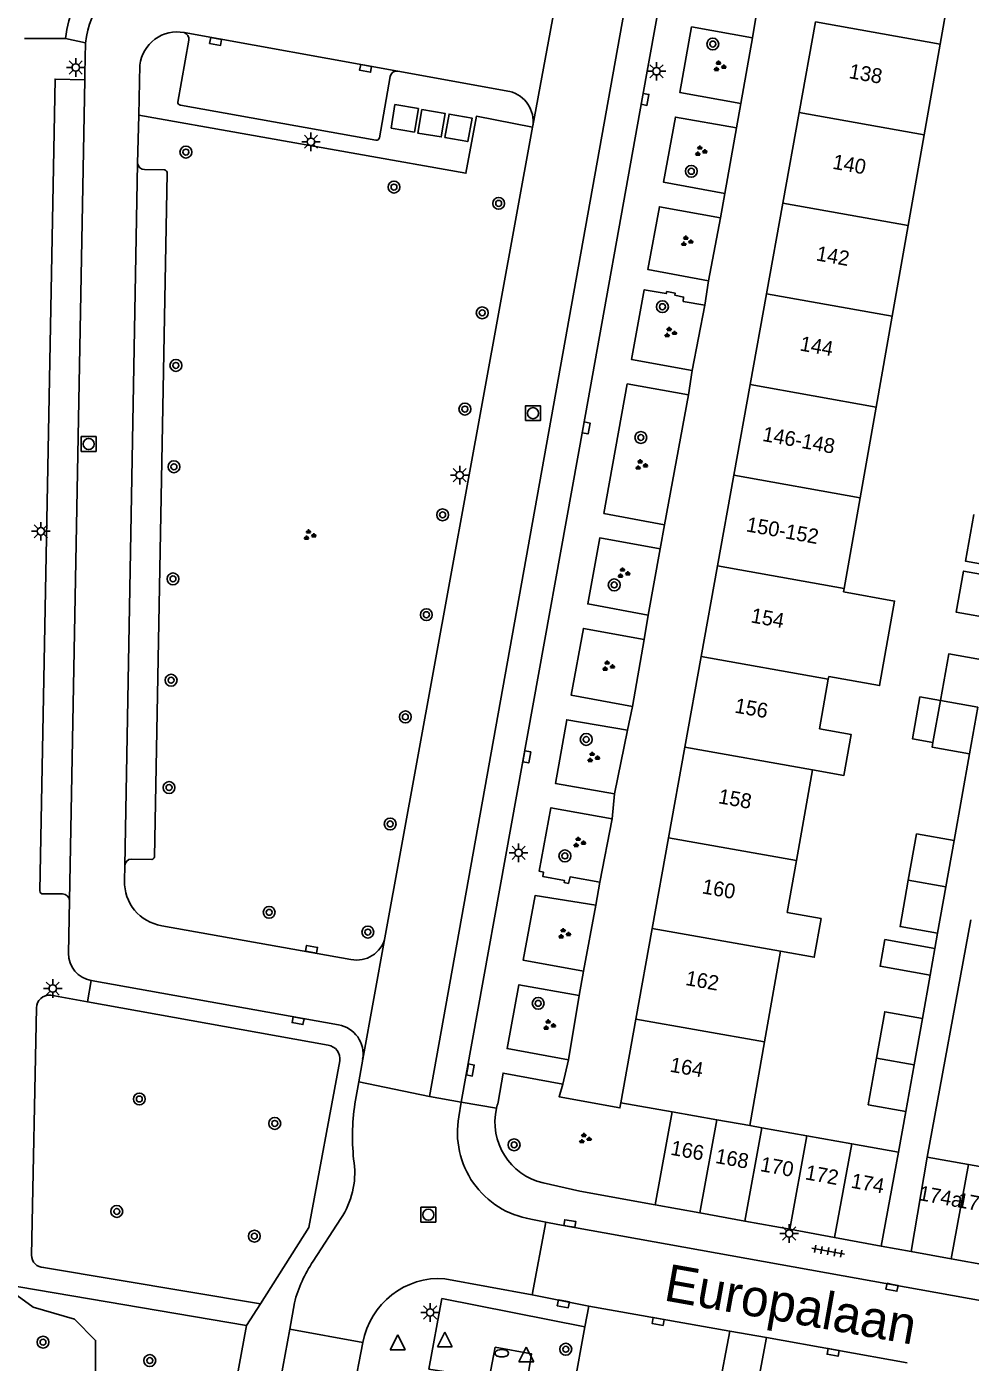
# Model space of a CAD drawing. Extents: x 131000 to 133014, y 396499 to 399001.
# Drawn here: x 131251.5 to 131315.1, y 397827.9 to 397918 of the extents above; entities that cross this region are included whole.
import ezdxf

# ---------------------------------------------------------------- set-up
doc = ezdxf.new("R2010")
doc.units = 0
for name, color, linetype in [('gg-afsc-erfafscheiding', 7, 'Continuous'), ('gg-anno-huisnummerreeks BGT', 7, 'Continuous'), ('gg-anno-openbare ruimte label', 7, 'Continuous'), ('gg-bbg-bijgebouw', 7, 'Continuous'), ('gg-bbg-gedigitaliseerde bebouwing', 7, 'Continuous'), ('gg-bbg-gedigitaliseerde bijgebouw', 7, 'Continuous'), ('gg-bbg-hoofdgebouw', 7, 'Continuous'), ('gg-bbg-luifel en loopbrug', 7, 'Continuous'), ('gg-bbg-tussenscheiding', 7, 'Continuous'), ('gg-knt-verharding', 7, 'Continuous'), ('gg-knt-verharding nz', 7, 'Continuous'), ('gg-kwrk-afval apart plaats', 7, 'Continuous'), ('gt-grn-groengrens', 7, 'Continuous'), ('gt-grn-weggrens', 7, 'Continuous'), ('gt-symb-boom', 7, 'Continuous'), ('gt-symb-brandkraan', 7, 'Continuous'), ('gt-symb-groenvak', 7, 'Continuous'), ('gt-symb-kolk', 7, 'Continuous'), ('gt-symb-lichtmast', 7, 'Continuous'), ('gt-symb-rioolschacht', 7, 'Continuous'), ('gt-symb-tegel verharding', 7, 'Continuous'), ('gt-symb-waterafsluiter', 7, 'Continuous')]:
    doc.layers.add(name, color=color, linetype=linetype)

# ---------------------------------------------------------------- blocks, each defined once
blk = doc.blocks.new('gt0-KOLK')
at = {"layer": 'gt-symb-kolk'}
blk.add_lwpolyline([(0, 0), (0.375, 0), (0.375, 0.4), (-0.375, 0.4), (-0.375, 0), (0, 0)], dxfattribs=at)
blk = doc.blocks.new('gt0-BOOM')
at = {"layer": 'gt-symb-boom'}
for radius in [0.4, 0.2]:
    blk.add_circle((0, 0), radius, dxfattribs=at)
blk = doc.blocks.new('gt0-GRVAK')
at = {"layer": 'gt-symb-groenvak'}
for p, q in [((-0.11, 0.189), (-0.228, 0.24)), ((-0.182, 0.153), (0.088, 0.153)), ((-0.091, 0.211), (-0.156, 0.322)), ((-0.047, 0.214), (-0.047, 0.393)), ((-0.004, 0.211), (0.061, 0.322)), ((0.015, 0.189), (0.133, 0.24)), ((0.262, -0.052), (0.197, 0.059)), ((0.305, -0.049), (0.305, 0.13)), ((0.349, -0.052), (0.414, 0.059)), ((-0.245, -0.228), (-0.363, -0.177)), ((-0.318, -0.264), (-0.047, -0.264)), ((-0.226, -0.206), (-0.291, -0.095)), ((-0.183, -0.203), (-0.183, -0.024)), ((-0.139, -0.206), (-0.074, -0.095)), ((-0.12, -0.228), (-0.002, -0.177)), ((0.243, -0.074), (0.125, -0.023)), ((0.17, -0.11), (0.441, -0.11)), ((0.368, -0.074), (0.486, -0.023))]:
    blk.add_line(p, q, dxfattribs=at)
blk = doc.blocks.new('gt0-TEG1')
at = {"layer": 'gt-symb-tegel verharding'}
for p, q in [((-1.125, 0), (1.125, 0)), ((-0.9, -0.25), (-0.9, 0.25)), ((-0.45, -0.25), (-0.45, 0.25)), ((0, -0.25), (0, 0.25)), ((0.45, -0.25), (0.45, 0.25)), ((0.9, -0.25), (0.9, 0.25))]:
    blk.add_line(p, q, dxfattribs=at)
blk = doc.blocks.new('gt0-LMAST')
at = {"layer": 'gt-symb-lichtmast'}
for p, q in [((-0.182, 0.173), (-0.447, 0.438)), ((-0.005, 0.246), (-0.005, 0.621)), ((0.172, 0.173), (0.437, 0.438)), ((-0.255, -0.004), (-0.63, -0.004)), ((-0.182, -0.181), (-0.447, -0.446)), ((-0.005, -0.254), (-0.005, -0.629)), ((0.437, -0.446), (0.172, -0.181)), ((0.245, -0.004), (0.62, -0.004))]:
    blk.add_line(p, q, dxfattribs=at)
blk.add_circle((-0.005, -0.004), 0.25, dxfattribs=at)
blk = doc.blocks.new('gt0-RS')
at = {"layer": 'gt-symb-rioolschacht'}
blk.add_lwpolyline([(-0.5, -0.5), (0.5, -0.5), (0.5, 0.5), (-0.5, 0.5)], close=True, dxfattribs=at)
blk.add_circle((0, 0), 0.375, dxfattribs=at)
blk = doc.blocks.new('gt0-WAFSL')
at = {"layer": 'gt-symb-waterafsluiter'}
for p, q in [((-0.5, -0.333), (0, 0.667)), ((0, 0.667), (0.5, -0.333)), ((0.5, -0.333), (-0.5, -0.333))]:
    blk.add_line(p, q, dxfattribs=at)
blk = doc.blocks.new('gt0-BR')
at = {"layer": 'gt-symb-brandkraan'}
for centre, radius, start, end in [((-0.244, 0), 0.206, 107.56694, 252.43307), ((0.599, -2.664), 3, 106.89205, 107.56694), ((0, -0.691), 0.938, 73.10799, 106.89205), ((-0.599, -2.664), 3, 72.43309, 73.10799), ((0.244, 0), 0.206, 287.56695, 72.43309), ((0.599, 2.664), 3, 252.43307, 253.10797), ((0, 0.691), 0.938, 253.10797, 286.89206), ((-0.599, 2.664), 3, 286.89206, 287.56695)]:
    blk.add_arc(centre, radius, start, end, dxfattribs=at)

msp = doc.modelspace()

# ---------------------------------------------------------------- linework, layer by layer
at = {"layer": 'gg-afsc-erfafscheiding'}
for p, q in [((131315.043, 397868.96), (131313.997, 397863.106)), ((131315.13, 397857.773), (131312.18, 397841.765)), ((131312.881, 397856.859), (131312.698, 397855.839)), ((131312.376, 397854.036), (131311.855, 397851.117)), ((131310.734, 397844.848), (131310.239, 397842.11))]:
    msp.add_line(p, q, dxfattribs=at)
at = {"layer": 'gg-bbg-bijgebouw'}
for p, q in [((131294.99, 397844.82), (131293.85, 397838.56)), ((131293.85, 397838.56), (131296.853, 397838.012)), ((131296.853, 397838.012), (131299.882, 397837.459)), ((131299.882, 397837.459), (131302.912, 397836.906)), ((131302.912, 397836.906), (131305.942, 397836.353)), ((131305.942, 397836.353), (131309.08, 397835.78)), ((131311.09, 397835.41), (131313.796, 397834.914)), ((131313.796, 397834.914), (131316.286, 397834.458))]:
    msp.add_line(p, q, dxfattribs=at)
at = {"layer": 'gg-bbg-gedigitaliseerde bebouwing'}
for p, q in [((131314.127, 397922.907), (131313.051, 397916.793)), ((131313.051, 397916.793), (131311.974, 397910.68)), ((131311.974, 397910.68), (131310.898, 397904.566)), ((131310.898, 397904.566), (131309.822, 397898.452)), ((131309.822, 397898.452), (131308.745, 397892.338)), ((131308.745, 397892.338), (131307.668, 397886.225)), ((131307.668, 397886.225), (131306.592, 397880.112)), ((131306.592, 397880.112), (131306.55, 397879.87)), ((131305.514, 397873.995), (131304.923, 397870.633)), ((131305.546, 397874.176), (131305.514, 397873.995)), ((131304.439, 397867.88), (131303.362, 397861.765)), ((131303.362, 397861.765), (131302.745, 397858.257)), ((131302.286, 397855.648), (131301.209, 397849.533)), ((131301.209, 397849.533), (131300.216, 397843.894))]:
    msp.add_line(p, q, dxfattribs=at)
for points in [[(131306.55, 397879.87), (131309.988, 397879.255), (131308.97, 397873.563), (131305.546, 397874.176)], [(131304.923, 397870.633), (131307.059, 397870.251), (131306.564, 397867.499), (131304.439, 397867.88)], [(131302.745, 397858.257), (131305.023, 397857.856), (131304.564, 397855.247), (131302.286, 397855.648)]]:
    msp.add_lwpolyline(points, dxfattribs=at)
at = {"layer": 'gg-bbg-gedigitaliseerde bijgebouw'}
for p, q in [((131313.075, 397872.554), (131312.57, 397869.729)), ((131315.604, 397872.102), (131315.043, 397868.96)), ((131313.997, 397863.106), (131313.439, 397859.983)), ((131313.439, 397859.983), (131312.881, 397856.859)), ((131312.698, 397855.839), (131312.376, 397854.036)), ((131311.855, 397851.117), (131311.295, 397847.983)), ((131311.295, 397847.983), (131310.734, 397844.848)), ((131300.216, 397843.894), (131301.038, 397843.748)), ((131301.038, 397843.748), (131304.07, 397843.208)), ((131304.07, 397843.208), (131307.101, 397842.669)), ((131307.101, 397842.669), (131310.239, 397842.11)), ((131310.239, 397842.11), (131309.08, 397835.78)), ((131311.09, 397835.41), (131312.18, 397841.765)), ((131312.18, 397841.765), (131314.966, 397841.272)), ((131314.966, 397841.272), (131317.459, 397840.831))]:
    msp.add_line(p, q, dxfattribs=at)
for points in [[(131315.315, 397885.094), (131314.755, 397881.957), (131317.285, 397881.505)], [(131317.162, 397880.821), (131314.633, 397881.273), (131314.139, 397878.508), (131316.668, 397878.056)], [(131316.166, 397875.243), (131313.636, 397875.695), (131313.075, 397872.554)], [(131312.57, 397869.729), (131312.513, 397869.413), (131315.043, 397868.96)], [(131313.997, 397863.106), (131311.467, 397863.559), (131310.909, 397860.435)], [(131310.909, 397860.435), (131310.351, 397857.311), (131312.881, 397856.859)], [(131312.376, 397854.036), (131309.008, 397854.638), (131309.33, 397856.441), (131312.698, 397855.839)], [(131311.855, 397851.117), (131309.325, 397851.569), (131308.765, 397848.435)], [(131308.765, 397848.435), (131308.205, 397845.3), (131310.734, 397844.848)]]:
    msp.add_lwpolyline(points, dxfattribs=at)
at = {"layer": 'gg-bbg-hoofdgebouw'}
for p, q in [((131304.657, 397918.294), (131303.556, 397912.185)), ((131303.556, 397912.185), (131302.455, 397906.075)), ((131302.455, 397906.075), (131301.354, 397899.966)), ((131301.354, 397899.966), (131300.254, 397893.857)), ((131300.254, 397893.857), (131299.153, 397887.747)), ((131299.153, 397887.747), (131298.052, 397881.638)), ((131298.052, 397881.638), (131296.951, 397875.526)), ((131296.951, 397875.526), (131295.85, 397869.415)), ((131295.85, 397869.415), (131294.749, 397863.304)), ((131294.749, 397863.304), (131293.647, 397857.192)), ((131293.647, 397857.192), (131292.546, 397851.081)), ((131292.546, 397851.081), (131291.53, 397845.44)), ((131291.53, 397845.44), (131294.99, 397844.82))]:
    msp.add_line(p, q, dxfattribs=at)
at = {"layer": 'gg-bbg-luifel en loopbrug'}
msp.add_lwpolyline([(131312.57, 397869.729), (131311.189, 397869.976), (131311.695, 397872.801), (131313.075, 397872.554)], dxfattribs=at)
at = {"layer": 'gg-bbg-tussenscheiding'}
for p, q in [((131304.657, 397918.294), (131313.051, 397916.793)), ((131303.556, 397912.185), (131311.974, 397910.68)), ((131302.455, 397906.075), (131310.898, 397904.566)), ((131301.354, 397899.966), (131309.822, 397898.452)), ((131300.254, 397893.857), (131308.745, 397892.338)), ((131299.153, 397887.747), (131307.668, 397886.225)), ((131298.052, 397881.638), (131306.592, 397880.112)), ((131296.951, 397875.526), (131305.514, 397873.995)), ((131315.604, 397872.102), (131313.075, 397872.554)), ((131295.85, 397869.415), (131304.439, 397867.88)), ((131294.749, 397863.304), (131303.362, 397861.765)), ((131313.439, 397859.983), (131310.909, 397860.435)), ((131293.647, 397857.192), (131302.286, 397855.648)), ((131292.546, 397851.081), (131301.209, 397849.533)), ((131311.295, 397847.983), (131308.765, 397848.435)), ((131298.005, 397844.286), (131294.99, 397844.82)), ((131296.853, 397838.012), (131298.005, 397844.286)), ((131300.216, 397843.894), (131298.005, 397844.286)), ((131299.882, 397837.459), (131301.038, 397843.748)), ((131302.912, 397836.906), (131304.07, 397843.208)), ((131305.942, 397836.353), (131307.101, 397842.669)), ((131313.796, 397834.914), (131314.966, 397841.272))]:
    msp.add_line(p, q, dxfattribs=at)
at = {"layer": 'gg-knt-verharding'}
for p, q in [((131300.677, 397918.86), (131300.399, 397917.216)), ((131254.09, 397917.179), (131251.334, 397917.174)), ((131261.662, 397912.896), (131262.402, 397917.06)), ((131255.449, 397916.877), (131255.401, 397914.818)), ((131259.11, 397915.384), (131259.029, 397912.021)), ((131275.98, 397914.624), (131275.257, 397910.486)), ((131284.045, 397913.61), (131276.5, 397914.983)), ((131275.011, 397910.322), (131261.84, 397912.688)), ((131299.608, 397912.798), (131299.33, 397911.165)), ((131259.029, 397912.021), (131258.945, 397908.756)), ((131275.626, 397856.545), (131285.58, 397911.197)), ((131285.58, 397911.197), (131285.596, 397911.283)), ((131259.412, 397908.342), (131260.755, 397908.336)), ((131260.951, 397908.075), (131260.081, 397862.024)), ((131298.537, 397906.73), (131298.254, 397905.083)), ((131297.43, 397900.837), (131297.181, 397899.193)), ((131296.343, 397894.807), (131296.087, 397893.162)), ((131294.464, 397884.407), (131294.17, 397882.776)), ((131293.381, 397878.301), (131293.099, 397876.662)), ((131292.324, 397872.139), (131291.98, 397870.549)), ((131291.102, 397866.253), (131290.935, 397864.58)), ((131258.082, 397861.415), (131258.07, 397860.418)), ((131259.908, 397861.832), (131258.539, 397861.867)), ((131290.106, 397860.309), (131289.839, 397858.747)), ((131252.566, 397859.51), (131253.891, 397859.51)), ((131254.35, 397859.072), (131254.295, 397855.51)), ((131260.576, 397857.373), (131273.327, 397855.1)), ((131289.012, 397854.297), (131288.721, 397852.665)), ((131255.819, 397853.677), (131272.494, 397850.693)), ((131253.098, 397852.688), (131255.563, 397852.245)), ((131255.563, 397852.245), (131271.798, 397849.325)), ((131251.803, 397835.156), (131252.142, 397851.829)), ((131274.124, 397848.375), (131273.856, 397846.838)), ((131287.993, 397848.331), (131287.622, 397846.699)), ((131273.856, 397846.838), (131273.603, 397845.362)), ((131273.856, 397846.838), (131278.631, 397845.861)), ((131280.775, 397845.476), (131278.631, 397845.861)), ((131280.775, 397845.476), (131280.61, 397844.481)), ((131272.652, 397837.638), (131270.791, 397834.751)), ((131285.455, 397837.6), (131286.479, 397837.391)), ((131285.558, 397832.492), (131286.479, 397837.391)), ((131252.618, 397834.34), (131267.23, 397831.878)), ((131249.762, 397833.232), (131266.282, 397830.415)), ((131279.673, 397833.578), (131285.558, 397832.492)), ((131285.558, 397832.492), (131289.376, 397831.727)), ((131269.524, 397831.951), (131269.214, 397830.182)), ((131289.109, 397830.326), (131289.376, 397831.727)), ((131266.282, 397830.415), (131265.11, 397823.935)), ((131269.214, 397830.182), (131267.95, 397823.341)), ((131274.141, 397829.269), (131269.214, 397830.182)), ((131288.349, 397826.243), (131289.109, 397830.326)), ((131298.879, 397830.039), (131297.767, 397824.224)), ((131301.339, 397829.612), (131298.879, 397830.039)), ((131300.227, 397823.729), (131301.339, 397829.612)), ((131273.247, 397824.7), (131274.141, 397829.269))]:
    msp.add_line(p, q, dxfattribs=at)
for points in [[(131296.805, 397934.461), (131296.605, 397933.256), (131292.963, 397913.114), (131288.993, 397890.962), (131280.775, 397845.476)], [(131300.399, 397917.216), (131296.299, 397917.957), (131295.497, 397913.545), (131299.608, 397912.798)], [(131252.367, 397859.722), (131253.392, 397914.439), (131255.393, 397914.4)], [(131285.58, 397911.197), (131281.793, 397911.943), (131281.083, 397908.093), (131259.029, 397912.021)], [(131299.33, 397911.165), (131295.202, 397911.882), (131294.407, 397907.488), (131298.537, 397906.73)], [(131298.254, 397905.083), (131294.125, 397905.839), (131293.356, 397901.603), (131297.43, 397900.837)], [(131297.181, 397899.193), (131295.735, 397899.459), (131295.762, 397899.752), (131295.177, 397899.869), (131295.195, 397900.009), (131294.631, 397900.114), (131294.589, 397899.98), (131293.112, 397900.243), (131292.242, 397895.546), (131296.343, 397894.807)], [(131296.087, 397893.162), (131291.961, 397893.9), (131290.385, 397885.161), (131294.464, 397884.407)], [(131294.17, 397882.776), (131290.101, 397883.512), (131289.298, 397879.06), (131293.381, 397878.301)], [(131293.099, 397876.662), (131289.003, 397877.415), (131288.178, 397872.921), (131292.324, 397872.139)], [(131291.98, 397870.549), (131287.883, 397871.261), (131287.113, 397866.968), (131291.102, 397866.253)], [(131290.935, 397864.58), (131286.812, 397865.322), (131286.028, 397861.048), (131286.321, 397860.98), (131286.265, 397860.699), (131287.73, 397860.425), (131287.717, 397860.277), (131287.996, 397860.224), (131288.112, 397860.659), (131290.106, 397860.309)], [(131289.839, 397858.747), (131285.744, 397859.405), (131284.944, 397855.041), (131289.012, 397854.297)], [(131288.721, 397852.665), (131284.655, 397853.389), (131283.86, 397849.087), (131287.993, 397848.331)], [(131267.23, 397831.878), (131270.494, 397837.029), (131272.577, 397848.257)], [(131287.622, 397846.699), (131283.586, 397847.435), (131283.259, 397845.469)], [(131286.288, 397840.029), (131288.772, 397839.488), (131293.85, 397838.56)], [(131286.479, 397837.391), (131287.287, 397837.22), (131322.38, 397830.925)], [(131289.109, 397830.326), (131279.464, 397832.24), (131278.588, 397827.48)], [(131278.588, 397827.48), (131282.644, 397826.843), (131283.057, 397828.95), (131285.503, 397828.515), (131285.166, 397826.408), (131288.565, 397825.75), (131288.585, 397825.889)]]:
    msp.add_lwpolyline(points, dxfattribs=at)
for centre, radius, start, end in [((131260.99, 397916.471), 6.936, 134.28223, 174.13771), ((131261.294, 397916.315), 5.872, 107.61489, 174.51254), ((131261.609, 397915.107), 2.514, 79.00646, 173.6795), ((131261.958, 397917.143), 0.451, 349.45919, 73.28286), ((131276.426, 397914.535), 0.454, 80.57575, 168.66546), ((131283.536, 397911.59), 2.083, 351.521, 75.84777), ((131261.861, 397912.886), 0.199, 177.09357, 264.01822), ((131275.044, 397910.538), 0.219, 261.23337, 346.14677), ((131259.446, 397908.85), 0.51, 190.68138, 266.20402), ((131260.719, 397908.105), 0.233, 352.55995, 81.25006), ((131259.896, 397862.017), 0.185, 273.68808, 2.27159), ((131258.561, 397861.387), 0.48, 92.6733, 176.69639), ((131261.048, 397860.315), 2.98, 178.01872, 260.88925), ((131252.579, 397859.722), 0.212, 179.90768, 266.46898), ((131253.883, 397859.043), 0.468, 3.61641, 89.06584), ((131273.728, 397857.014), 1.955, 258.17781, 346.12372), ((131256.125, 397855.482), 1.831, 179.11943, 260.36246), ((131252.992, 397851.844), 0.85, 82.86355, 181.0181), ((131272.148, 397848.718), 2.005, 350.15869, 80.0705), ((131271.65, 397848.399), 0.937, 351.27347, 80.94061), ((131288.269, 397843.159), 14.831, 171.4559, 186.84123), ((131287.259, 397844.133), 4.218, 167.2817, 256.68607), ((131287.319, 397844.112), 4.281, 161.52304, 167.18203), ((131286.414, 397843.421), 5.9, 169.65296, 260.64677), ((131268.142, 397840.693), 5.447, 325.88866, 7.37862), ((131252.606, 397835.143), 0.803, 179.04341, 270.88633), ((131278.132, 397829.743), 8.887, 145.69562, 165.61088), ((131279.297, 397828.356), 5.236, 85.87752, 169.95414)]:
    msp.add_arc(centre, radius, start, end, dxfattribs=at)
at = {"layer": 'gg-knt-verharding nz'}
for p, q in [((131294.605, 397934.869), (131278.631, 397845.861)), ((131276.5, 397914.983), (131262.088, 397917.575)), ((131255.393, 397914.4), (131254.35, 397859.072)), ((131255.401, 397914.818), (131255.393, 397914.4)), ((131258.945, 397908.756), (131258.082, 397861.415)), ((131289.376, 397831.727), (131298.879, 397830.039)), ((131301.339, 397829.612), (131310.83, 397827.915))]:
    msp.add_line(p, q, dxfattribs=at)
at = {"layer": 'gg-kwrk-afval apart plaats'}
for points in [[(131276.034, 397911.142), (131276.303, 397912.72), (131277.881, 397912.455), (131277.613, 397910.876), (131276.034, 397911.142)], [(131278.112, 397912.386), (131277.84, 397910.809), (131279.418, 397910.544), (131279.69, 397912.121), (131278.112, 397912.386)], [(131279.663, 397910.507), (131281.21, 397910.236), (131281.502, 397911.816), (131279.954, 397912.087), (131279.663, 397910.507)]]:
    msp.add_lwpolyline(points, dxfattribs=at)
at = {"layer": 'gt-grn-groengrens'}
for p, q in [((131300.399, 397917.216), (131299.608, 397912.798)), ((131299.33, 397911.165), (131298.537, 397906.73)), ((131298.254, 397905.083), (131297.43, 397900.837)), ((131297.181, 397899.193), (131296.343, 397894.807)), ((131294.464, 397884.407), (131296.087, 397893.162)), ((131293.381, 397878.301), (131294.17, 397882.776)), ((131293.099, 397876.662), (131292.324, 397872.139)), ((131291.102, 397866.253), (131291.98, 397870.549)), ((131290.935, 397864.58), (131290.106, 397860.309)), ((131289.839, 397858.747), (131289.012, 397854.297)), ((131288.721, 397852.665), (131287.993, 397848.331))]:
    msp.add_line(p, q, dxfattribs=at)
for points in [[(131287.622, 397846.699), (131287.363, 397845.841), (131291.468, 397845.095), (131291.53, 397845.44)], [(131249.762, 397833.232), (131251.916, 397831.654), (131254.689, 397830.849), (131256.12, 397829.417), (131256.12, 397827.18), (131255.315, 397825.122), (131254.309, 397822.827), (131215.757, 397823.545), (131215.692, 397820.046)]]:
    msp.add_lwpolyline(points, dxfattribs=at)
at = {"layer": 'gt-grn-weggrens'}
for p, q in [((131285.596, 397911.283), (131287.15, 397919.673)), ((131254.09, 397917.179), (131255.449, 397916.877)), ((131274.124, 397848.375), (131275.626, 397856.545)), ((131255.819, 397853.677), (131255.563, 397852.245)), ((131280.775, 397845.476), (131283.145, 397845.062)), ((131309.08, 397835.78), (131311.09, 397835.41)), ((131266.282, 397830.415), (131267.23, 397831.878))]:
    msp.add_line(p, q, dxfattribs=at)

# ---------------------------------------------------------------- block references
at = {"layer": 'gt-symb-boom'}
for p in [(131297.728, 397916.806), (131262.209, 397909.523), (131296.278, 397908.23), (131276.235, 397907.165), (131283.292, 397906.065), (131282.185, 397898.689), (131294.332, 397899.1), (131261.532, 397895.143), (131281.016, 397892.198), (131292.878, 397890.283), (131261.402, 397888.31), (131279.513, 397885.07), (131261.337, 397880.753), (131291.082, 397880.345), (131278.419, 397878.336), (131261.208, 397873.921), (131277.002, 397871.448), (131289.195, 397869.929), (131261.07, 397866.686), (131275.978, 397864.231), (131287.758, 397862.076), (131267.82, 397858.275), (131274.473, 397856.942), (131285.957, 397852.139), (131259.067, 397845.69), (131268.197, 397844.044), (131284.332, 397842.6), (131257.548, 397838.11), (131266.822, 397836.443), (131252.575, 397829.297), (131287.816, 397828.82), (131259.772, 397828.056)]:
    msp.add_blockref('gt0-BOOM', p, dxfattribs=at)
at = {"layer": 'gt-symb-brandkraan'}
msp.add_blockref('gt0-BR', (131283.5, 397828.55), dxfattribs=at)
at = {"layer": 'gt-symb-groenvak'}
for p in [(131298.163, 397915.297), (131296.892, 397909.583), (131295.948, 397903.509), (131294.84, 397897.352), (131292.885, 397888.426), (131270.529, 397883.702), (131291.686, 397881.135), (131290.655, 397874.864), (131289.643, 397868.711), (131288.7, 397862.979), (131287.687, 397856.822), (131286.675, 397850.669), (131289.089, 397843.016)]:
    msp.add_blockref('gt0-GRVAK', p, dxfattribs=at)
at = {"layer": 'gt-symb-kolk'}
for p, rotation in [((131264.246, 397917.18), 169.60638000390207), ((131274.361, 397915.365), 169.82652590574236), ((131292.963, 397913.114), -100.15616344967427), ((131288.993, 397890.962), -100.23050108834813), ((131284.992, 397868.792), -100.23844255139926), ((131270.643, 397855.581), -10.14027647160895), ((131269.801, 397851.168), 169.82652590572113), ((131281.18, 397847.682), -100.41095097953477), ((131288.062, 397837.098), -8.708735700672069), ((131309.845, 397833.195), 169.34163849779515), ((131287.691, 397832.079), 169.04772629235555), ((131294.076, 397830.886), 169.85920685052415), ((131305.872, 397828.812), 169.98206552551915)]:
    msp.add_blockref('gt0-KOLK', p, dxfattribs=dict(at, rotation=rotation))
at = {"layer": 'gt-symb-lichtmast'}
for p in [(131254.785, 397915.231), (131293.937, 397914.975), (131270.642, 397910.224), (131280.67, 397887.745), (131252.431, 397883.962), (131284.641, 397862.286), (131253.235, 397853.139), (131302.881, 397836.627), (131278.677, 397831.303)]:
    msp.add_blockref('gt0-LMAST', p, dxfattribs=at)
at = {"layer": 'gt-symb-rioolschacht'}
for p in [(131285.609, 397891.922), (131255.656, 397889.841), (131278.548, 397837.888)]:
    msp.add_blockref('gt0-RS', p, dxfattribs=at)
at = {"layer": 'gt-symb-tegel verharding', "rotation": -10.36632260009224}
msp.add_blockref('gt0-TEG1', (131305.503, 397835.427), dxfattribs=at)
at = {"layer": 'gt-symb-waterafsluiter'}
for p in [(131276.487, 397829.12), (131279.66, 397829.316), (131285.156, 397828.302)]:
    msp.add_blockref('gt0-WAFSL', p, dxfattribs=at)

# ---------------------------------------------------------------- texts
at = {"layer": 'gg-anno-huisnummerreeks BGT'}
for s, rotation, p in [('138', 349.8, (131306.856, 397914.516)), ('140', 349.8, (131305.755, 397908.407)), ('142', 349.8, (131304.642, 397902.23)), ('144', 349.8, (131303.547, 397896.153)), ('146-148', 349.8, (131301.028, 397890.055)), ('150-152', 349.8, (131299.93, 397883.962)), ('154', 349.8, (131300.245, 397877.823)), ('156', 349.8, (131299.15, 397871.747)), ('158', 349.8, (131298.049, 397865.636)), ('160', 349.8, (131296.954, 397859.56)), ('162', 349.8, (131295.84, 397853.382)), ('164', 349.8, (131294.788, 397847.538)), ('166', 349.7, (131294.833, 397841.937)), ('168', 349.7, (131297.849, 397841.386)), ('170', 349.7, (131300.878, 397840.834)), ('172', 349.7, (131303.908, 397840.281)), ('174', 349.7, (131306.993, 397839.717)), ('174a', 349.6, (131311.546, 397838.885)), ('174b', 349.6, (131314.144, 397838.41))]:
    msp.add_text(s, height=1, rotation=rotation, dxfattribs=at).set_placement(p)
at = {"layer": 'gg-anno-openbare ruimte label'}
msp.add_text('Europalaan', height=2.5, rotation=349.9, dxfattribs=at).set_placement((131294.354, 397832.127))

doc.saveas('drawing.dxf')
